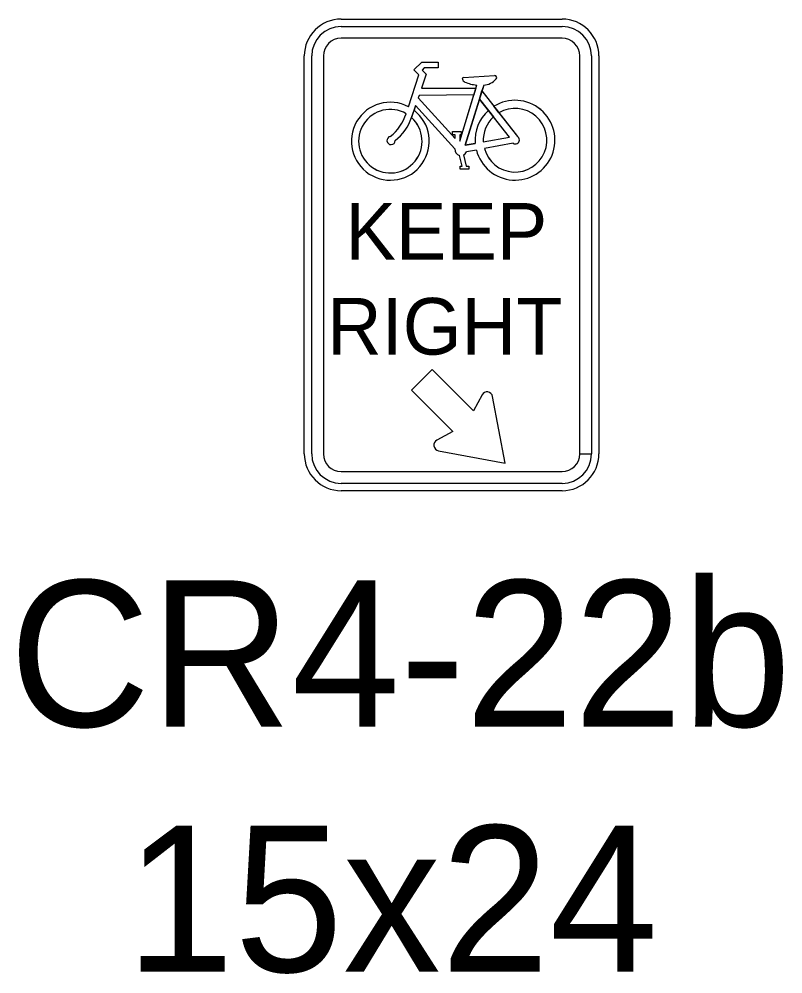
# Model space of a CAD drawing. Extents: x 1458 to 4498, y 17709 to 24109.
# Drawn here: x 1719.4 to 1797.2, y 20689.2 to 20786.4 of the extents above; entities that cross this region are included whole.
import ezdxf

# ---------------------------------------------------------------- set-up
doc = ezdxf.new("R2010")
doc.units = 0
doc.layers.add('P_TRAF_TCP_General', color=7, linetype='Continuous')

msp = doc.modelspace()

# ---------------------------------------------------------------- linework, layer by layer
at = {"layer": 'P_TRAF_TCP_General'}
for p, q in [((1752.185, 20786.389), (1774.685, 20786.389)), ((1752.185, 20785.637), (1774.685, 20785.637)), ((1774.685, 20784.437), (1752.185, 20784.437)), ((1748.435, 20742.139), (1748.435, 20782.639)), ((1749.186, 20742.139), (1749.186, 20782.639)), ((1750.386, 20782.639), (1750.386, 20742.139)), ((1776.484, 20742.139), (1776.484, 20782.639)), ((1777.684, 20782.639), (1777.684, 20742.139)), ((1778.435, 20782.639), (1778.435, 20742.139)), ((1776.484, 20742.139), (1777.684, 20742.139)), ((1752.185, 20740.34), (1774.685, 20740.34)), ((1774.685, 20739.14), (1752.185, 20739.14)), ((1774.685, 20738.389), (1752.185, 20738.389))]:
    msp.add_line(p, q, dxfattribs=at)
for points in [[(1759.04, 20777.473), (1760.087, 20780.71), (1759.597, 20781.221), (1760.394, 20781.994), (1762.066, 20781.994), (1762.066, 20781.42), (1760.646, 20781.42), (1760.441, 20781.188), (1760.847, 20780.776), (1760.364, 20779.348), (1765.896, 20779.366), (1765.99, 20779.679)], [(1759.04, 20777.473), (1760.087, 20780.71), (1759.597, 20781.221), (1760.394, 20781.994), (1762.066, 20781.994), (1762.066, 20781.42), (1760.646, 20781.42), (1760.441, 20781.188), (1760.847, 20780.776)], [(1759.04, 20777.473), (1760.087, 20780.71), (1759.597, 20781.221), (1760.394, 20781.994), (1762.066, 20781.994), (1762.066, 20781.42), (1760.646, 20781.42), (1760.441, 20781.188), (1760.847, 20780.776)], [(1760.847, 20780.776), (1760.364, 20779.348), (1765.894, 20779.366), (1765.686, 20778.673), (1760.12, 20778.629), (1760.035, 20778.378), (1763.804, 20774.23), (1763.804, 20774.599), (1763.541, 20774.599), (1763.541, 20774.964), (1764.421, 20774.964), (1764.421, 20774.599), (1764.272, 20774.599), (1764.272, 20773.966), (1765.99, 20779.679)], [(1760.847, 20780.776), (1760.364, 20779.348), (1765.894, 20779.366), (1765.686, 20778.673), (1760.12, 20778.629), (1760.035, 20778.378), (1763.804, 20774.23), (1763.804, 20774.599), (1763.541, 20774.599), (1763.541, 20774.964), (1764.421, 20774.964), (1764.421, 20774.599), (1764.272, 20774.599), (1764.272, 20773.966), (1765.99, 20779.679)], [(1764.639, 20780.433), (1767.804, 20780.638)], [(1764.639, 20780.433), (1767.804, 20780.638)], [(1764.639, 20780.433), (1767.804, 20780.638)], [(1766.701, 20779.664), (1764.815, 20773.552), (1765.842, 20773.739)], [(1766.701, 20779.664), (1764.815, 20773.552), (1765.842, 20773.739)], [(1766.701, 20779.664), (1766.523, 20779.086), (1767.747, 20777.511)], [(1764.815, 20773.552), (1766.263, 20778.245), (1767.181, 20777.086)], [(1766.659, 20773.888), (1769.326, 20774.375), (1766.265, 20778.243), (1766.524, 20779.084), (1770.132, 20774.444)], [(1766.659, 20773.888), (1769.326, 20774.375), (1766.265, 20778.243), (1766.524, 20779.084), (1770.132, 20774.444)], [(1763.779, 20773.181), (1759.774, 20777.606), (1759.355, 20776.367)], [(1763.779, 20773.181), (1759.774, 20777.606), (1759.355, 20776.367)], [(1763.779, 20773.181), (1759.774, 20777.606), (1759.606, 20777.11)], [(1768.259, 20776.856), (1767.749, 20777.512)], [(1768.259, 20776.856), (1767.749, 20777.512)], [(1759.357, 20776.366), (1759.608, 20777.109)], [(1759.357, 20776.366), (1759.608, 20777.109)], [(1766.659, 20773.888), (1769.326, 20774.375), (1767.694, 20776.437)], [(1767.179, 20777.084), (1767.693, 20776.436)], [(1767.179, 20777.084), (1767.693, 20776.436)], [(1768.257, 20776.855), (1770.132, 20774.444)], [(1765.842, 20773.739), (1764.815, 20773.552)], [(1769.693, 20773.76), (1766.768, 20773.212)], [(1769.693, 20773.76), (1766.768, 20773.212)], [(1769.693, 20773.76), (1766.768, 20773.212)], [(1764.632, 20772.558), (1764.91, 20771.434), (1765.198, 20771.434), (1765.198, 20771.103), (1764.318, 20771.103), (1764.318, 20771.434), (1764.514, 20771.434), (1764.232, 20772.521)], [(1764.632, 20772.558), (1764.91, 20771.434), (1765.198, 20771.434), (1765.198, 20771.103), (1764.318, 20771.103), (1764.318, 20771.434), (1764.514, 20771.434), (1764.232, 20772.521)], [(1764.318, 20771.434), (1764.514, 20771.434), (1764.232, 20772.521)], [(1764.632, 20772.558), (1764.91, 20771.434), (1765.198, 20771.434), (1765.198, 20771.103), (1764.318, 20771.103), (1764.318, 20771.434)], [(1765.955, 20773.059), (1764.935, 20772.869)], [(1765.955, 20773.059), (1764.935, 20772.869)], [(1765.955, 20773.059), (1764.935, 20772.869)], [(1761.444, 20750.729), (1759.344, 20748.629), (1763.566, 20744.408), (1761.931, 20743.541)], [(1761.444, 20750.729), (1759.344, 20748.629), (1763.566, 20744.408), (1761.931, 20743.541)], [(1761.444, 20750.729), (1759.344, 20748.629), (1763.566, 20744.408), (1761.931, 20743.541)], [(1766.532, 20748.142), (1765.665, 20746.507), (1761.444, 20750.729)], [(1766.532, 20748.142), (1765.665, 20746.507), (1761.444, 20750.729)], [(1766.532, 20748.142), (1765.665, 20746.507), (1761.444, 20750.729)], [(1762.096, 20742.463), (1768.879, 20741.194), (1767.61, 20747.977)], [(1762.096, 20742.463), (1768.879, 20741.194), (1767.61, 20747.977)], [(1762.096, 20742.463), (1768.879, 20741.194), (1767.61, 20747.977)]]:
    msp.add_lwpolyline(points, dxfattribs=at)
msp.add_lwpolyline([(1760.035, 20778.378), (1763.804, 20774.23), (1763.804, 20774.599), (1763.541, 20774.599), (1763.541, 20774.964), (1764.421, 20774.964), (1764.421, 20774.599), (1764.272, 20774.599), (1764.272, 20773.966), (1765.688, 20778.673), (1760.12, 20778.629)], close=True, dxfattribs=at)
for centre, radius, start, end in [((1752.185, 20782.639), 3.75, 90, 180), ((1774.685, 20782.639), 3.75, 0, 90), ((1752.185, 20782.639), 2.999, 90, 180), ((1774.685, 20782.639), 2.999, 0, 90), ((1752.185, 20782.639), 1.799, 90, 180), ((1774.685, 20782.639), 1.799, 0, 90), ((1764.647, 20780.309), 0.124, 93.71169, 196.84729), ((1764.647, 20780.309), 0.124, 93.71169, 196.84729), ((1764.647, 20780.309), 0.124, 93.71169, 196.84729), ((1764.962, 20780.404), 0.454, 196.84729, 247.17143), ((1764.962, 20780.404), 0.454, 196.84729, 247.17143), ((1764.962, 20780.404), 0.454, 196.84729, 247.17143), ((1766.579, 20781.506), 1.846, 273.78357, 319.06241), ((1766.579, 20781.506), 1.846, 273.78357, 319.06241), ((1766.579, 20781.506), 1.846, 273.78357, 319.06241), ((1767.818, 20780.432), 0.207, 319.06241, 93.71169), ((1767.818, 20780.432), 0.207, 319.06241, 93.71169), ((1767.818, 20780.432), 0.207, 319.06241, 93.71169), ((1766.311, 20783.445), 3.78, 246.20522, 265.12914), ((1766.311, 20783.445), 3.78, 246.20522, 265.12914), ((1766.311, 20783.445), 3.78, 246.20522, 265.12914), ((1769.894, 20774.06), 4.064, 194.24609, 121.8851), ((1769.894, 20774.06), 4.064, 194.24609, 121.85577), ((1769.894, 20774.06), 4.064, 194.24609, 121.85577), ((1757.193, 20773.961), 3.967, 62.24925, 52.53004), ((1757.193, 20773.961), 3.967, 62.24925, 52.49848), ((1757.193, 20773.961), 3.967, 62.24925, 52.49848), ((1757.193, 20773.961), 3.235, 59.99082, 48.05319), ((1757.193, 20773.961), 3.235, 59.99082, 48.0133), ((1757.193, 20773.961), 3.235, 59.99082, 48.0133), ((1769.894, 20774.06), 3.239, 195.17478, 120.35346), ((1769.894, 20774.06), 3.239, 195.17478, 120.31654), ((1769.894, 20774.06), 3.239, 195.17478, 120.31654), ((1754.159, 20778.29), 4.896, 308.28747, 341.81911), ((1754.159, 20778.29), 4.896, 308.28747, 341.81911), ((1754.159, 20778.29), 4.896, 308.28747, 341.81911), ((1754.631, 20777.965), 4.987, 307.79737, 341.3197), ((1754.631, 20777.965), 4.987, 307.79737, 341.3197), ((1754.631, 20777.965), 4.987, 307.79737, 341.3197), ((1769.894, 20774.06), 4.064, 131.87978, 184.5252), ((1769.894, 20774.06), 4.064, 131.909, 184.5252), ((1769.894, 20774.06), 4.064, 131.909, 184.5252), ((1769.894, 20774.06), 3.239, 132.77866, 183.03603), ((1769.894, 20774.06), 3.239, 132.81536, 183.03603), ((1769.894, 20774.06), 3.239, 132.81536, 183.03603), ((1757.266, 20774.032), 0.422, 99.94374, 358.86626), ((1757.266, 20774.032), 0.422, 99.94374, 358.86626), ((1757.266, 20774.032), 0.422, 99.94374, 358.86626), ((1769.933, 20774.088), 0.407, 233.76266, 60.85309), ((1769.933, 20774.088), 0.407, 233.76266, 60.85309), ((1769.933, 20774.088), 0.407, 233.76266, 60.85309), ((1764.38, 20773.107), 0.605, 173.04915, 255.86103), ((1764.38, 20773.107), 0.605, 173.04915, 255.86103), ((1764.38, 20773.107), 0.605, 173.04915, 255.86103), ((1764.38, 20773.107), 0.605, 294.63217, 336.72918), ((1764.38, 20773.107), 0.605, 294.63217, 336.72918), ((1764.38, 20773.107), 0.605, 294.63217, 336.72918), ((1767.042, 20747.871), 0.577, 10.60026, 152.05729), ((1767.042, 20747.871), 0.577, 10.60026, 152.05729), ((1767.042, 20747.871), 0.577, 10.60026, 152.05729), ((1762.202, 20743.031), 0.577, 117.94271, 259.39974), ((1762.202, 20743.031), 0.577, 117.94271, 259.39974), ((1762.202, 20743.031), 0.577, 117.94271, 259.39974), ((1752.185, 20742.139), 3.75, 180, 270), ((1752.185, 20742.139), 2.999, 180, 270), ((1752.185, 20742.139), 1.799, 180, 270), ((1774.685, 20742.139), 3.75, 270, 0), ((1774.685, 20742.139), 2.999, 270, 0), ((1774.685, 20742.139), 1.799, 270, 0)]:
    msp.add_arc(centre, radius, start, end, dxfattribs=at)

# ---------------------------------------------------------------- texts
for s, height, p in [('KEEP', 5.76, (1752.625, 20761.902)), ('RIGHT', 5.76, (1750.75, 20752.246)), ('CR4-22b', 14.88, (1718.378, 20714.389)), ('15x24', 14.88, (1730.245, 20689.429))]:
    msp.add_text(s, height=height, dxfattribs=at).set_placement(p)

doc.saveas('drawing.dxf')
